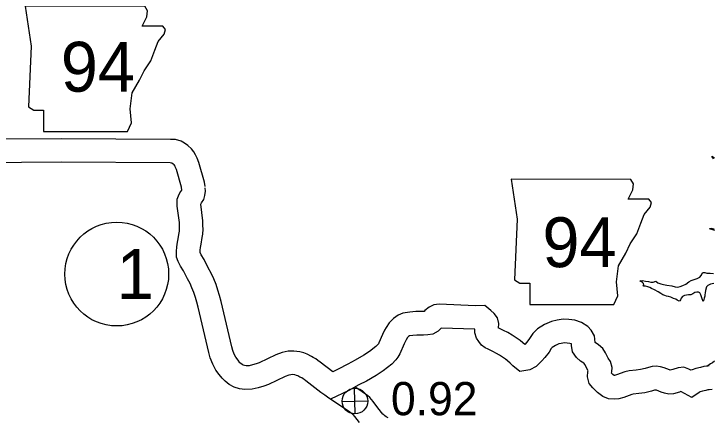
# Model space of a CAD drawing. Extents: x -939622 to -934245, y 1383184 to 1385301.
# Drawn here: x -935625.99 to -935599.33, y 1384254.46 to 1384269.83 of the extents above; entities that cross this region are included whole.
import ezdxf

# ---------------------------------------------------------------- set-up
doc = ezdxf.new("R2010")
doc.units = 0
for name, color, linetype in [('10', 7, 'Continuous'), ('21', 7, 'Continuous'), ('25', 7, 'Continuous'), ('26', 7, 'Continuous'), ('27', 7, 'Continuous'), ('9', 7, 'Continuous')]:
    doc.layers.add(name, color=color, linetype=linetype)

msp = doc.modelspace()

# ---------------------------------------------------------------- linework, layer by layer
at = {"layer": '10'}
for points in [[(-935618.702, 1384263.247), (-935618.728, 1384263.414), (-935618.939, 1384264.17), (-935619, 1384264.337), (-935619.063, 1384264.462), (-935619.134, 1384264.578), (-935619.216, 1384264.688), (-935619.364, 1384264.819), (-935619.492, 1384264.905), (-935619.618, 1384264.981), (-935619.827, 1384265.045), (-935620.022, 1384265.048), (-935624.192, 1384265.074), (-935627.238, 1384265.054), (-935631.369, 1384265.051), (-935631.505, 1384265.041), (-935631.607, 1384265.022), (-935631.697, 1384265.006), (-935631.854, 1384264.978), (-935631.966, 1384264.958), (-935632.77, 1384264.985)], [(-935619.591, 1384263.109), (-935619.609, 1384263.224), (-935619.796, 1384263.895), (-935619.827, 1384263.979), (-935619.849, 1384264.022), (-935619.88, 1384264.073), (-935619.883, 1384264.077), (-935619.916, 1384264.106), (-935619.974, 1384264.145), (-935619.978, 1384264.147), (-935620.032, 1384264.148), (-935624.192, 1384264.174), (-935627.234, 1384264.154), (-935631.337, 1384264.151), (-935631.387, 1384264.147), (-935631.447, 1384264.136), (-935631.542, 1384264.12), (-935631.696, 1384264.092), (-935631.902, 1384264.056), (-935635.493, 1384264.175)], [(-935612.818, 1384254.258), (-935612.991, 1384254.48), (-935613.054, 1384254.554), (-935613.06, 1384254.558), (-935613.12, 1384254.601), (-935613.236, 1384254.688), (-935613.978, 1384255.18), (-935614.138, 1384255.29), (-935614.218, 1384255.349), (-935614.293, 1384255.401), (-935614.861, 1384255.842), (-935614.93, 1384255.894), (-935614.966, 1384255.919), (-935615.019, 1384255.95), (-935615.085, 1384255.986), (-935615.17, 1384256.034), (-935615.218, 1384256.049), (-935615.275, 1384256.067), (-935615.359, 1384256.076), (-935615.43, 1384256.074), (-935615.512, 1384256.056), (-935615.649, 1384256.004), (-935616.283, 1384255.704), (-935616.468, 1384255.631), (-935616.676, 1384255.576), (-935616.91, 1384255.521), (-935617.186, 1384255.515), (-935617.393, 1384255.541), (-935617.59, 1384255.602), (-935617.783, 1384255.7), (-935617.937, 1384255.825), (-935618.051, 1384255.937), (-935618.162, 1384256.083), (-935618.289, 1384256.252), (-935618.411, 1384256.481), (-935618.507, 1384256.718), (-935618.558, 1384256.916), (-935618.97, 1384258.655), (-935619.018, 1384258.843), (-935619.075, 1384259.023), (-935619.134, 1384259.209), (-935619.205, 1384259.381), (-935619.278, 1384259.553), (-935619.375, 1384259.731), (-935619.532, 1384260.034), (-935619.635, 1384260.21), (-935619.69, 1384260.315), (-935619.732, 1384260.387), (-935619.791, 1384260.561), (-935619.792, 1384260.692), (-935619.796, 1384260.79), (-935619.784, 1384260.935), (-935619.765, 1384261.054), (-935619.747, 1384261.186), (-935619.694, 1384261.49), (-935619.681, 1384261.548), (-935619.678, 1384261.622), (-935619.684, 1384261.735), (-935619.685, 1384261.877), (-935619.765, 1384262.498), (-935619.771, 1384262.611), (-935619.764, 1384262.77), (-935619.714, 1384262.896), (-935619.661, 1384263.015), (-935619.595, 1384263.117), (-935619.596, 1384263.16)], [(-935613.833, 1384256.183), (-935614.313, 1384256.555), (-935614.401, 1384256.622), (-935614.485, 1384256.68), (-935614.576, 1384256.733), (-935614.648, 1384256.773), (-935614.809, 1384256.863), (-935614.942, 1384256.906), (-935615.089, 1384256.952), (-935615.323, 1384256.977), (-935615.539, 1384256.971), (-935615.769, 1384256.921), (-935616.002, 1384256.833), (-935616.641, 1384256.53), (-935616.749, 1384256.487), (-935616.894, 1384256.45), (-935617.025, 1384256.418), (-935617.139, 1384256.416), (-935617.202, 1384256.424), (-935617.251, 1384256.439), (-935617.292, 1384256.46), (-935617.336, 1384256.496), (-935617.373, 1384256.532), (-935617.444, 1384256.626), (-935617.528, 1384256.737), (-935617.594, 1384256.862), (-935617.65, 1384257.001), (-935617.685, 1384257.133), (-935618.096, 1384258.871), (-935618.153, 1384259.091), (-935618.217, 1384259.294), (-935618.287, 1384259.516), (-935618.374, 1384259.727), (-935618.466, 1384259.944), (-935618.581, 1384260.155), (-935618.744, 1384260.469), (-935618.847, 1384260.645), (-935618.893, 1384260.732), (-935618.894, 1384260.772), (-935618.89, 1384260.826), (-935618.874, 1384260.923), (-935618.857, 1384261.049), (-935618.812, 1384261.31), (-935618.785, 1384261.427), (-935618.777, 1384261.629), (-935618.784, 1384261.762), (-935618.785, 1384261.938), (-935618.868, 1384262.577), (-935618.868, 1384262.583), (-935618.868, 1384262.583), (-935618.838, 1384262.63), (-935618.754, 1384262.754), (-935618.712, 1384262.91), (-935618.692, 1384263.068), (-935618.697, 1384263.196)], [(-935606.692, 1384257.38), (-935606.991, 1384257.58), (-935607.157, 1384257.678), (-935607.325, 1384257.762), (-935607.495, 1384257.846), (-935607.512, 1384257.855), (-935607.501, 1384258.027), (-935607.557, 1384258.243), (-935607.684, 1384258.412), (-935607.804, 1384258.517), (-935608.031, 1384258.707), (-935608.386, 1384258.704), (-935609.779, 1384258.759), (-935609.976, 1384258.738), (-935610.163, 1384258.65), (-935610.326, 1384258.521), (-935610.352, 1384258.483), (-935610.391, 1384258.481), (-935610.666, 1384258.489), (-935610.896, 1384258.462), (-935611.155, 1384258.424), (-935611.335, 1384258.344), (-935611.519, 1384258.223), (-935611.683, 1384258.052), (-935611.798, 1384257.879), (-935611.861, 1384257.771), (-935611.932, 1384257.613), (-935612.076, 1384257.284), (-935612.095, 1384257.25), (-935612.116, 1384257.223), (-935612.191, 1384257.145), (-935612.431, 1384256.956), (-935612.65, 1384256.814), (-935612.985, 1384256.623), (-935613.26, 1384256.477), (-935613.632, 1384256.281), (-935613.833, 1384256.183)], [(-935599.475, 1384256.407), (-935599.58, 1384256.394), (-935599.682, 1384256.382), (-935599.804, 1384256.355), (-935599.985, 1384256.314), (-935600.123, 1384256.262), (-935600.171, 1384256.245), (-935600.251, 1384256.29), (-935600.441, 1384256.363), (-935600.665, 1384256.334), (-935600.865, 1384256.274), (-935600.964, 1384256.245), (-935600.996, 1384256.256), (-935601.191, 1384256.337), (-935601.338, 1384256.378), (-935601.497, 1384256.395), (-935601.656, 1384256.383), (-935601.788, 1384256.354), (-935601.918, 1384256.315), (-935602.097, 1384256.269), (-935602.262, 1384256.248), (-935602.526, 1384256.223), (-935602.692, 1384256.181), (-935603.014, 1384256.064), (-935603.094, 1384256.039), (-935603.098, 1384256.039), (-935603.098, 1384256.039), (-935603.152, 1384256.078), (-935603.2, 1384256.127), (-935603.192, 1384256.178), (-935603.172, 1384256.353), (-935603.243, 1384256.581), (-935603.331, 1384256.706), (-935603.438, 1384256.906), (-935603.538, 1384257.073), (-935603.697, 1384257.219), (-935603.83, 1384257.307), (-935603.854, 1384257.553), (-935603.974, 1384257.769), (-935604.103, 1384257.918), (-935604.343, 1384258.068), (-935604.598, 1384258.154), (-935604.834, 1384258.177), (-935605.051, 1384258.188), (-935605.281, 1384258.151), (-935605.487, 1384258.108), (-935605.762, 1384257.987), (-935606.025, 1384257.821), (-935606.204, 1384257.65), (-935606.325, 1384257.452), (-935606.435, 1384257.311), (-935606.51, 1384257.226), (-935606.581, 1384257.289), (-935606.692, 1384257.38)], [(-935607.211, 1384256.644), (-935607.47, 1384256.818), (-935607.588, 1384256.887), (-935607.726, 1384256.956), (-935607.905, 1384257.045), (-935608.018, 1384257.104), (-935608.157, 1384257.206), (-935608.265, 1384257.335), (-935608.355, 1384257.469), (-935608.409, 1384257.666), (-935608.416, 1384257.805), (-935609.694, 1384257.855), (-935609.812, 1384257.736), (-935610.011, 1384257.622), (-935610.211, 1384257.59), (-935610.379, 1384257.58), (-935610.626, 1384257.587), (-935610.778, 1384257.57), (-935610.903, 1384257.551), (-935610.939, 1384257.527), (-935610.978, 1384257.487), (-935611.035, 1384257.401), (-935611.06, 1384257.357), (-935611.108, 1384257.25), (-935611.272, 1384256.875), (-935611.347, 1384256.746), (-935611.433, 1384256.635), (-935611.585, 1384256.477), (-935611.906, 1384256.224), (-935612.182, 1384256.045), (-935612.552, 1384255.834), (-935612.838, 1384255.682), (-935613.225, 1384255.477), (-935613.926, 1384255.138)], [(-935599.367, 1384255.513), (-935599.473, 1384255.501), (-935599.532, 1384255.494), (-935599.608, 1384255.477), (-935599.726, 1384255.45), (-935599.815, 1384255.417), (-935599.856, 1384255.402), (-935600.144, 1384255.199), (-935600.554, 1384255.428), (-935600.607, 1384255.412), (-935600.833, 1384255.344), (-935601.022, 1384255.336), (-935601.176, 1384255.367), (-935601.314, 1384255.413), (-935601.487, 1384255.486), (-935601.507, 1384255.491), (-935601.51, 1384255.492), (-935601.524, 1384255.49), (-935601.561, 1384255.482), (-935601.676, 1384255.448), (-935601.928, 1384255.383), (-935602.163, 1384255.353), (-935602.373, 1384255.333), (-935602.428, 1384255.319), (-935602.728, 1384255.21), (-935602.929, 1384255.149), (-935603.107, 1384255.136), (-935603.311, 1384255.153), (-935603.537, 1384255.247), (-935603.742, 1384255.393), (-935603.913, 1384255.57), (-935604.053, 1384255.735), (-935604.121, 1384255.998), (-935604.1, 1384256.193), (-935604.095, 1384256.225), (-935604.222, 1384256.463), (-935604.244, 1384256.499), (-935604.253, 1384256.508), (-935604.382, 1384256.593), (-935604.543, 1384256.731), (-935604.684, 1384256.948), (-935604.724, 1384257.192), (-935604.729, 1384257.248), (-935604.731, 1384257.249), (-935604.788, 1384257.268), (-935604.9, 1384257.279), (-935605.001, 1384257.284), (-935605.118, 1384257.265), (-935605.211, 1384257.246), (-935605.337, 1384257.19), (-935605.468, 1384257.108), (-935605.498, 1384257.079), (-935605.584, 1384256.939), (-935605.742, 1384256.736), (-935605.863, 1384256.599), (-935606.075, 1384256.384), (-935606.318, 1384256.254), (-935606.697, 1384256.199), (-935606.964, 1384256.412), (-935607.063, 1384256.513), (-935607.165, 1384256.604), (-935607.245, 1384256.67)], [(-935599.273, 1384256.586), (-935599.35, 1384256.53), (-935599.424, 1384256.492), (-935599.53, 1384256.413), (-935599.561, 1384256.388)], [(-935611.727, 1384254.426), (-935611.8, 1384254.471), (-935611.843, 1384254.5), (-935611.884, 1384254.542), (-935611.919, 1384254.575), (-935612.112, 1384254.817), (-935612.294, 1384255.049), (-935612.424, 1384255.202), (-935612.515, 1384255.275), (-935612.588, 1384255.327), (-935612.718, 1384255.425), (-935612.994, 1384255.608)]]:
    msp.add_lwpolyline(points, dxfattribs=at)
at = {"layer": '21'}
for points in [[(-935625.571, 1384270.125), (-935625.342, 1384268.602), (-935625.444, 1384266.293), (-935625.241, 1384266.166), (-935624.86, 1384266.166), (-935624.86, 1384265.354), (-935621.663, 1384265.354), (-935621.51, 1384265.684), (-935621.561, 1384266.217), (-935621.485, 1384266.826), (-935621.206, 1384267.308), (-935621.028, 1384267.663), (-935620.775, 1384268.044), (-935620.622, 1384268.45), (-935620.495, 1384268.78), (-935620.267, 1384269.059), (-935620.216, 1384269.236), (-935620.318, 1384269.363), (-935621.104, 1384269.363), (-935620.927, 1384269.719), (-935620.901, 1384269.947), (-935621.007, 1384270.122)], [(-935607.027, 1384263.526), (-935606.799, 1384262.004), (-935606.9, 1384259.694), (-935606.697, 1384259.567), (-935606.317, 1384259.567), (-935606.317, 1384258.755), (-935603.119, 1384258.755), (-935602.967, 1384259.085), (-935603.018, 1384259.618), (-935602.941, 1384260.227), (-935602.662, 1384260.709), (-935602.485, 1384261.065), (-935602.231, 1384261.445), (-935602.079, 1384261.851), (-935601.952, 1384262.181), (-935601.723, 1384262.46), (-935601.673, 1384262.638), (-935601.774, 1384262.765), (-935602.561, 1384262.765), (-935602.383, 1384263.12), (-935602.358, 1384263.349), (-935602.463, 1384263.524)]]:
    msp.add_lwpolyline(points, close=True, dxfattribs=at)
at = {"layer": '26'}
for p, q in [((-935612.978, 1384254.579), (-935613.001, 1384255.555)), ((-935613.478, 1384255.056), (-935612.501, 1384255.078))]:
    msp.add_line(p, q, dxfattribs=at)
msp.add_circle((-935612.989, 1384255.067), 0.488, dxfattribs=at)
at = {"layer": '27'}
msp.add_circle((-935622.073, 1384259.913), 1.98, dxfattribs=at)
at = {"layer": '9'}
for points in [[(-935599.308, 1384264.287), (-935599.341, 1384264.349), (-935599.374, 1384264.403), (-935599.272, 1384264.338)], [(-935599.264, 1384261.568), (-935599.378, 1384261.609), (-935599.444, 1384261.627), (-935599.465, 1384261.651), (-935599.396, 1384261.66), (-935599.291, 1384261.64)], [(-935599.303, 1384259.551), (-935599.432, 1384259.526), (-935599.527, 1384259.481), (-935599.584, 1384259.427), (-935599.617, 1384259.291), (-935599.628, 1384259.201), (-935599.637, 1384259.117), (-935599.646, 1384259.063), (-935599.673, 1384258.988), (-935599.696, 1384258.892), (-935599.711, 1384258.865), (-935599.751, 1384258.964), (-935599.772, 1384259.048), (-935599.796, 1384259.123), (-935599.838, 1384259.194), (-935599.889, 1384259.224), (-935599.952, 1384259.224), (-935600.021, 1384259.212), (-935600.096, 1384259.163), (-935600.171, 1384259.121), (-935600.261, 1384259.115), (-935600.341, 1384259.111), (-935600.422, 1384259.096), (-935600.491, 1384259.06), (-935600.545, 1384258.991), (-935600.572, 1384258.933), (-935600.598, 1384258.894), (-935600.628, 1384258.882), (-935600.697, 1384258.915), (-935600.752, 1384258.957), (-935600.836, 1384258.986), (-935600.938, 1384259.025), (-935601.031, 1384259.055), (-935601.105, 1384259.072), (-935601.171, 1384259.099), (-935601.243, 1384259.126), (-935601.325, 1384259.171), (-935601.418, 1384259.236), (-935601.559, 1384259.308), (-935601.673, 1384259.361), (-935601.745, 1384259.403), (-935601.817, 1384259.43), (-935601.907, 1384259.447), (-935601.973, 1384259.447), (-935601.991, 1384259.465), (-935601.967, 1384259.504), (-935601.979, 1384259.546), (-935602.015, 1384259.585), (-935602.063, 1384259.621), (-935602.117, 1384259.66), (-935602.021, 1384259.672), (-935601.901, 1384259.646), (-935601.787, 1384259.628), (-935601.706, 1384259.607), (-935601.62, 1384259.608), (-935601.512, 1384259.635), (-935601.44, 1384259.581), (-935601.32, 1384259.54), (-935601.224, 1384259.516), (-935601.092, 1384259.484), (-935600.903, 1384259.46), (-935600.771, 1384259.425), (-935600.684, 1384259.416), (-935600.579, 1384259.435), (-935600.477, 1384259.477), (-935600.37, 1384259.531), (-935600.247, 1384259.613), (-935600.163, 1384259.661), (-935600.085, 1384259.686), (-935599.939, 1384259.746), (-935599.837, 1384259.798), (-935599.786, 1384259.855), (-935599.756, 1384259.9), (-935599.751, 1384259.945), (-935599.712, 1384259.966), (-935599.646, 1384259.967), (-935599.571, 1384259.952), (-935599.439, 1384259.949), (-935599.316, 1384259.938)]]:
    msp.add_lwpolyline(points, dxfattribs=at)

# ---------------------------------------------------------------- texts
at = {"layer": '21'}
for p in [(-935624.205, 1384266.866), (-935605.838, 1384260.175)]:
    msp.add_text('94', height=1.9008, dxfattribs=at).set_placement(p)
at = {"layer": '25'}
msp.add_text('0.92', height=1.2672, dxfattribs=at).set_placement((-935611.614, 1384254.528))
at = {"layer": '27'}
msp.add_text('1', height=1.901, dxfattribs=at).set_placement((-935622.073, 1384258.963))

doc.saveas('drawing.dxf')
